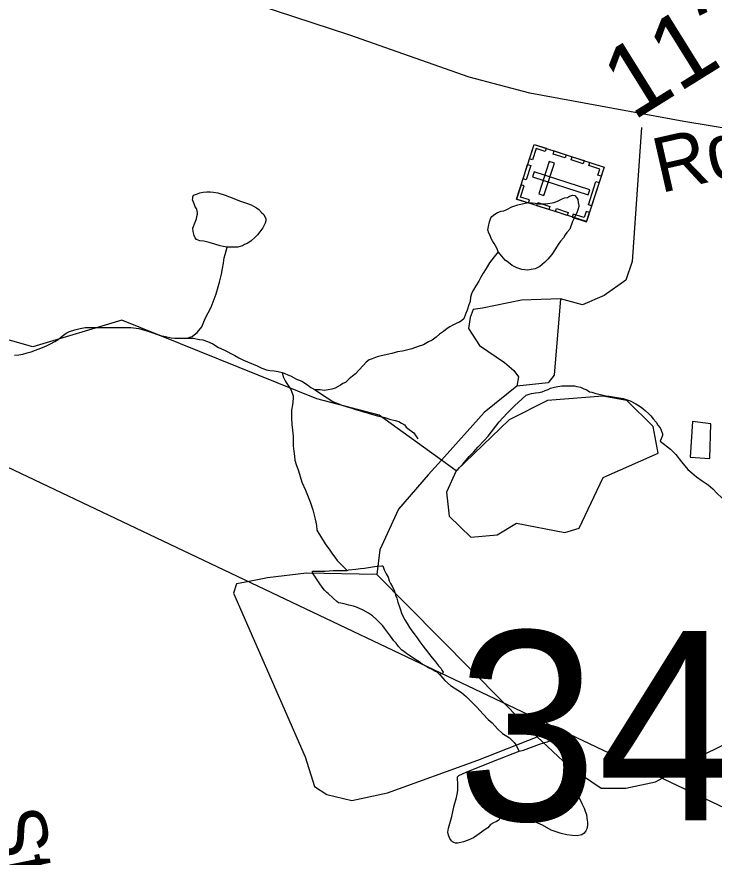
# Model space of a CAD drawing. Extents: x 2001466 to 31450019, y -30647475 to 847247.
# Drawn here: x 2043491 to 2045908, y 665604 to 668517 of the extents above; entities that cross this region are included whole.
import ezdxf

# ---------------------------------------------------------------- set-up
doc = ezdxf.new("R2010")
doc.units = 0
for name, color, linetype in [('Exist Cultural Cemetery CELL', 7, 'Continuous'), ('Exist Hydrographic Misc Water Feature', 7, 'Continuous'), ('Exist Road Non-System Type 51', 7, 'Continuous'), ('Exist Road Non-System Type 51 Label', 7, 'Continuous'), ('Exist Road Secondary Structure Standard Bridge Number Label', 7, 'Continuous'), ('Exist Road Secondary Type 51 Attributed', 7, 'Continuous'), ('Exist Road Secondary Type 51 Label', 7, 'Continuous'), ('Exist Road Secondary Type 51 Number Label', 7, 'Continuous'), ('Exist Utilities Electrical Transmission Line', 7, 'Continuous')]:
    doc.layers.add(name, color=color, linetype=linetype)

msp = doc.modelspace()

# ---------------------------------------------------------------- linework, layer by layer
at = {"layer": 'Exist Cultural Cemetery CELL'}
for points in [[(2045222.5, 667885.4), (2045283.5, 668074.9), (2045525.9, 667996.8), (2045464.8, 667807.4)], [(2045324.8, 668061.7), (2045321.3, 668050.9), (2045290.7, 668060.8), (2045278.2, 668022.1), (2045267.7, 668025.6), (2045283.6, 668075)], [(2045390.9, 668028.4), (2045349.6, 668041.7), (2045353.1, 668052.5), (2045394.3, 668039.3)], [(2045453.6, 668008.2), (2045412.4, 668021.5), (2045415.9, 668032.3), (2045457.1, 668019)], [(2045245.2, 667955.9), (2045261.1, 668005.2), (2045271.9, 668001.7), (2045256, 667952.4)], [(2045299.7, 667903.4), (2045317.5, 667897.7), (2045353.6, 668009.7), (2045335.8, 668015.5)], [(2045515.7, 667965.3), (2045504.8, 667968.8), (2045511.5, 667989.8), (2045473.1, 668002.2), (2045476.5, 668012.8), (2045525.9, 667996.8)], [(2045283.8, 667980.2), (2045278, 667962.4), (2045471.1, 667900.3), (2045476.8, 667918)], [(2045471.5, 667865.6), (2045497.5, 667946.3), (2045508.4, 667942.8), (2045482.4, 667862.1)], [(2045263.7, 667872.1), (2045267.2, 667882.9), (2045236.5, 667892.8), (2045249, 667931.4), (2045238.4, 667934.8), (2045222.5, 667885.4)], [(2045334.3, 667849.4), (2045293, 667862.7), (2045296.5, 667873.5), (2045337.8, 667860.2)], [(2045398.2, 667828.8), (2045357, 667842), (2045360.5, 667852.9), (2045401.7, 667839.6)], [(2045474.9, 667838.8), (2045464, 667842.4), (2045457.2, 667821.4), (2045418.8, 667833.8), (2045415.4, 667823.2), (2045464.8, 667807.3)]]:
    msp.add_lwpolyline(points, close=True, dxfattribs=at)
at = {"layer": 'Exist Hydrographic Misc Water Feature'}
msp.add_line((2045013.3, 666943.9), (2044962.2, 666980.8), dxfattribs=at)
for points in [[(2044962.2, 666980.8), (2044746.4, 667136.4), (2044530.4, 667193.3), (2043854.4, 667466.2), (2043546.4, 667374), (2042521.3, 667663.9), (2042362.4, 667739.2), (2042229.3, 667879.8), (2041929.4, 668040.1), (2041828.5, 668212.8), (2041762.4, 668256.7), (2041570.5, 668306.6), (2041187.5, 668294.7), (2041120.4, 668328.9)], [(2044219.2, 667719.4), (2044205.2, 667721.4), (2044195.2, 667723.4), (2044177.1, 667729.3), (2044157.2, 667735.3), (2044139.2, 667739.3), (2044125.3, 667741.2), (2044113.2, 667745.2), (2044109.3, 667751.2), (2044105.2, 667759.2), (2044101.3, 667773.2), (2044101.1, 667785.2), (2044109.1, 667805.2), (2044113, 667817.2), (2044115, 667825.2), (2044117.1, 667833.2), (2044117.1, 667839.3), (2044115, 667849.3), (2044113, 667853.3), (2044108.9, 667859.1), (2044105, 667869.2), (2044102.9, 667875.2), (2044099, 667883.2), (2044100.9, 667887.2), (2044100.9, 667893.2), (2044102.9, 667899.2), (2044113, 667903.2), (2044124.8, 667907.2), (2044136.7, 667909.2), (2044148.8, 667911.2), (2044160.7, 667911.3), (2044172.8, 667909.3), (2044186.8, 667907.3), (2044213, 667899.3), (2044243, 667887.4), (2044262.8, 667879.5), (2044293, 667869.6), (2044302.8, 667865.6), (2044310.8, 667861.6), (2044320.9, 667855.6), (2044328.9, 667849.6), (2044338.9, 667839.6), (2044346.9, 667831.7), (2044353.1, 667817.7), (2044353.1, 667809.7), (2044351, 667801.7), (2044343, 667785.7), (2044333, 667771.6), (2044325, 667761.6), (2044317.2, 667753.6), (2044301.2, 667739.6), (2044289.1, 667731.6), (2044279.3, 667727.6), (2044273.1, 667723.6), (2044257.1, 667719.5), (2044239.3, 667719.5), (2044219.2, 667719.4)], [(2045159.1, 667703.2), (2045155, 667713.2), (2045149.1, 667723.2), (2045145, 667731.1), (2045139, 667741.1), (2045134.9, 667749.1), (2045130.8, 667759.1), (2045126.9, 667767.1), (2045122.8, 667779.1), (2045124.9, 667791.1), (2045129, 667807.1), (2045132.9, 667821.1), (2045136.8, 667825.1), (2045146.8, 667833.2), (2045156.9, 667839.2), (2045168.8, 667843.2), (2045178.8, 667845.2), (2045188.9, 667849.2), (2045206.7, 667859.2), (2045226.8, 667865.2), (2045252.6, 667871.3), (2045266.6, 667873.4), (2045286.7, 667871.4), (2045298.6, 667869.5), (2045324.6, 667869.5), (2045352.7, 667873.5), (2045366.6, 667879.5), (2045378.7, 667885.6), (2045388.6, 667889.6), (2045398.6, 667891.6), (2045406.6, 667895.6), (2045416.7, 667899.6), (2045424.7, 667897.6), (2045430.6, 667891.6), (2045434.7, 667883.7), (2045436.6, 667873.7), (2045438.6, 667863.7), (2045438.6, 667859.7), (2045436.6, 667851.7), (2045432.9, 667841.7), (2045422.8, 667819.6), (2045416.9, 667807.6), (2045406.8, 667781.6), (2045397, 667769.6), (2045390.8, 667761.6), (2045384.9, 667751.6), (2045374.8, 667739.6), (2045366.8, 667727.6), (2045357, 667713.6), (2045345.1, 667693.5), (2045331, 667677.5), (2045319.1, 667665.5), (2045303.1, 667651.4), (2045287.1, 667643.4), (2045273.1, 667641.4), (2045261.2, 667639.4), (2045241.2, 667641.4), (2045223.1, 667647.3), (2045207.1, 667655.3), (2045195.2, 667665.3), (2045183.1, 667673.3), (2045171, 667687.2), (2045159.1, 667703.2)], [(2044081.8, 667403.2), (2044089.8, 667407.2), (2044097.8, 667409.2), (2044105.8, 667415.3), (2044115.8, 667423.3), (2044131.6, 667443.3), (2044143.7, 667471.3), (2044163.6, 667511.4), (2044181.4, 667557.4), (2044193.3, 667597.4), (2044199.5, 667625.4), (2044203.4, 667645.4), (2044207.3, 667663.4), (2044209.3, 667681.4), (2044213.2, 667693.4), (2044219.2, 667719.4)], [(2045159.1, 667703.2), (2045145, 667685.2), (2045129.2, 667665.1), (2045117.1, 667645.1), (2045107.3, 667629.1), (2045097.2, 667613.1), (2045091.3, 667601.1), (2045081.2, 667585), (2045073.2, 667571), (2045067.3, 667561.1), (2045063.4, 667545.1), (2045061.3, 667531.1), (2045057.4, 667519), (2045051.5, 667501), (2045045.3, 667487), (2045039.6, 667471), (2045033.4, 667465), (2045025.4, 667459), (2045015.6, 667454.9), (2044999.6, 667446.9), (2044991.6, 667442.9), (2044981.6, 667436.9), (2044969.5, 667426.9), (2044955.7, 667416.9), (2044943.6, 667406.8)], [(2043482, 667344.1), (2043498, 667346.2), (2043511.9, 667348.2), (2043526.1, 667352.2), (2043539.8, 667356.2), (2043555.8, 667362.2), (2043573.9, 667368.3), (2043594, 667376.4), (2043607.9, 667384.3), (2043621.9, 667392.3), (2043634, 667398.4), (2043647.9, 667410.4), (2043661.8, 667420.4), (2043673.7, 667426.5), (2043691.8, 667432.5), (2043709.8, 667436.5), (2043727.9, 667440.5), (2043749.8, 667440.6), (2043793.7, 667440.7), (2043821.8, 667440.7), (2043851.7, 667440.8), (2043885.8, 667440.8), (2043913.9, 667436.9), (2043941.7, 667429), (2043965.7, 667421), (2043987.9, 667413.1), (2044005.7, 667409.1), (2044025.8, 667405.1), (2044037.7, 667403.2), (2044057.8, 667403.2), (2044071.7, 667403.2), (2044081.8, 667403.2)], [(2044081.8, 667403.2), (2044101.9, 667403.3), (2044123.8, 667399.3), (2044135.7, 667397.4), (2044151.7, 667391.4), (2044169.8, 667383.4), (2044189.9, 667371.4), (2044207.7, 667363.5), (2044245.8, 667343.5), (2044260, 667335.5), (2044276, 667327.6), (2044289.9, 667321.6), (2044324, 667307.7), (2044339.9, 667299.7), (2044355.9, 667293.7), (2044367.8, 667291.8), (2044382, 667289.8), (2044395.9, 667287.9), (2044409.9, 667283.9)], [(2044943.6, 667406.8), (2044929.7, 667396.8), (2044917.6, 667390.8), (2044899.7, 667380.8), (2044881.7, 667374.8), (2044859.6, 667366.7), (2044827.8, 667358.6), (2044809.7, 667356.6), (2044789.8, 667350.6), (2044753.7, 667342.5), (2044739.8, 667338.5), (2044721.8, 667332.4), (2044711.7, 667328.4), (2044701.9, 667320.4), (2044691.8, 667310.4), (2044675.8, 667292.4), (2044663.9, 667280.3), (2044653.9, 667272.3), (2044642, 667262.3), (2044630.1, 667250.3), (2044620, 667246.2), (2044612.1, 667240.2), (2044604.1, 667236.3), (2044594, 667230.3), (2044582.1, 667226.2), (2044570, 667224.2), (2044556.1, 667222.1), (2044541.9, 667224.1), (2044524.1, 667224)], [(2044409.9, 667283.9), (2044427.9, 667277.9), (2044441.9, 667271.9), (2044460.1, 667261.9), (2044477.9, 667254), (2044498, 667242), (2044509.9, 667232), (2044524.1, 667224)], [(2044409.9, 667283.9), (2044414, 667269.9), (2044420.1, 667255.9), (2044424, 667249.9), (2044436.1, 667231.9), (2044440, 667225.9), (2044444.1, 667215.9), (2044448, 667203.9), (2044448.2, 667193.9), (2044446.2, 667171.9), (2044442.1, 667153.9), (2044442.1, 667139.9), (2044442.3, 667125.9), (2044444.3, 667103.9), (2044446.4, 667084), (2044448.4, 667064), (2044448.4, 667044), (2044448.4, 667030), (2044450.5, 667012), (2044452.5, 666994), (2044454.6, 666980), (2044458.5, 666966), (2044466.5, 666944.1), (2044478.6, 666904.1), (2044490.7, 666876.1), (2044502.8, 666848.1), (2044508.7, 666832.1), (2044516.7, 666808.1), (2044524.9, 666776.2), (2044527, 666766.2), (2044528.8, 666754.2), (2044530.9, 666738.2)], [(2045016.4, 666945.1), (2045024.4, 666955.1), (2045036.3, 666967.1), (2045046.4, 666979.1), (2045058.5, 666993.1), (2045074.2, 667009.2), (2045088.2, 667025.2), (2045110.3, 667049.2), (2045124.3, 667063.2), (2045162.2, 667113.3), (2045190.1, 667143.3), (2045215.9, 667169.4), (2045242, 667193.4), (2045255.9, 667205.4), (2045266, 667209.4), (2045274, 667211.5), (2045287.9, 667213.5), (2045299.8, 667215.5), (2045311.9, 667217.6), (2045321.9, 667221.6), (2045332, 667225.6), (2045340, 667229.6), (2045353.9, 667233.6), (2045365.8, 667235.6), (2045380, 667237.7), (2045391.9, 667237.7), (2045404, 667237.7), (2045415.9, 667237.8), (2045423.9, 667237.8), (2045431.9, 667235.8), (2045443.9, 667233.8), (2045455.8, 667227.8), (2045465.9, 667223.8), (2045475.9, 667217.9), (2045483.9, 667215.9), (2045497.9, 667211.9), (2045513.9, 667208), (2045531.9, 667204), (2045543.8, 667202), (2045577.8, 667196.1), (2045591.8, 667194.1), (2045605.9, 667190.2), (2045616, 667186.2), (2045635.9, 667176.1), (2045641.8, 667172.2), (2045653.9, 667164.2), (2045667.9, 667152.3), (2045680, 667142.3), (2045688, 667134.3), (2045696, 667124.3), (2045706, 667112.3), (2045712, 667102.4), (2045719.9, 667092.4), (2045724, 667084.4), (2045728.2, 667072.4), (2045728.2, 667066.4), (2045726.1, 667060.3), (2045724, 667054.3), (2045720.2, 667046.3)], [(2044524.1, 667224), (2044536, 667216.1), (2044566.1, 667196.2), (2044586.2, 667184.2), (2044620, 667170.2), (2044632.1, 667166.3), (2044652.2, 667160.3), (2044664.1, 667156.4), (2044678.1, 667152.4), (2044692.2, 667148.4), (2044706.2, 667144.4), (2044720.1, 667140.5), (2044740.2, 667134.5), (2044766, 667128.5), (2044782.2, 667122.5), (2044802.1, 667118.6), (2044814.2, 667114.6), (2044824.1, 667108.7), (2044834.1, 667102.7), (2044840.3, 667094.7), (2044850.3, 667086.8), (2044858.3, 667080.8), (2044866.3, 667074.8), (2044880.3, 667054.8)], [(2045013.3, 666943.9), (2044980.3, 666869.2), (2044989.3, 666786.9), (2045064.4, 666713.3), (2045155.4, 666721.3), (2045222.3, 666762.6), (2045389.4, 666729.6), (2045439.4, 666745), (2045522.5, 666920.5), (2045713.4, 667005.2), (2045696.4, 667097.4), (2045604.3, 667187.8), (2045521.5, 667202.7), (2045330.3, 667186.9), (2045196.5, 667120.7), (2045013.3, 666943.9)], [(2045832.1, 667114.5), (2045824.3, 666990.6), (2045892.2, 666986.7), (2045896.1, 667106.7), (2045832.1, 667114.5)], [(2045720.2, 667046.3), (2045756, 667018.4), (2045774.3, 667000.4), (2045794.2, 666974.5), (2045816.3, 666948.5), (2045830.3, 666936.6), (2045846.5, 666922.6), (2045866.4, 666908.6), (2045886.5, 666894.7), (2045902.4, 666880.7), (2045918.4, 666864.8), (2045932.6, 666850.8), (2045946.5, 666834.9), (2045958.4, 666820.8), (2045968.5, 666808.8), (2045982.4, 666792.9), (2046000.7, 666766.9), (2046012.6, 666750.9), (2046024.7, 666734.9)], [(2044530.9, 666738.2), (2044558.9, 666690.2), (2044574.9, 666668.3), (2044585, 666654.3), (2044593.2, 666644.3), (2044601.2, 666632.3), (2044611.2, 666622.4), (2044635.2, 666598.4)], [(2044947.7, 666245.1), (2044939.7, 666249.1), (2044929.7, 666255), (2044917.8, 666261), (2044907.7, 666267), (2044895.8, 666272.9), (2044885.6, 666281), (2044873.7, 666288.9), (2044861.6, 666296.9), (2044849.7, 666304.9), (2044841.7, 666310.8), (2044831.7, 666316.8), (2044823.7, 666322.8), (2044813.6, 666334.8), (2044805.6, 666346.7), (2044797.6, 666354.7), (2044785.5, 666370.7), (2044775.5, 666384.7), (2044765.4, 666398.7), (2044759.5, 666406.7), (2044751.5, 666414.7), (2044737.5, 666428.6), (2044723.4, 666440.6), (2044709.5, 666450.5), (2044691.4, 666460.5), (2044667.4, 666470.5), (2044657.4, 666474.5), (2044641.4, 666478.4), (2044625.4, 666482.4), (2044613.3, 666484.4), (2044605.3, 666486.4), (2044599.3, 666490.4), (2044587.4, 666502.3), (2044569.2, 666518.3), (2044565.3, 666522.3), (2044557.3, 666530.3), (2044549.3, 666540.3), (2044541.3, 666552.2), (2044533.3, 666562.2), (2044527.2, 666572.2), (2044523.3, 666578.2), (2044517.1, 666588.2), (2044515.1, 666596.2), (2044559.1, 666596.2), (2044587, 666598.3), (2044613.1, 666598.4), (2044635.2, 666598.4)], [(2044635.2, 666598.4), (2044641.2, 666600.4), (2044665.2, 666602.4), (2044681.2, 666604.5), (2044695.1, 666606.5), (2044723.2, 666610.6), (2044739.2, 666612.6), (2044755.2, 666614.6), (2044759.1, 666614.6), (2044763.2, 666600.6), (2044771.2, 666586.7), (2044777.1, 666574.7), (2044781.2, 666562.7), (2044785.3, 666552.7), (2044793.3, 666538.7), (2044799.3, 666526.8), (2044803.2, 666512.8), (2044807.3, 666502.7), (2044811.4, 666488.7), (2044819.4, 666464.7), (2044825.3, 666446.8), (2044835.4, 666426.8), (2044843.6, 666414.8), (2044851.6, 666400.9), (2044863.4, 666384.9), (2044877.6, 666364.9), (2044887.4, 666350.9), (2044897.7, 666336.9), (2044905.7, 666326.9), (2044925.6, 666301), (2044941.6, 666281.1), (2044951.8, 666267.1), (2044959.8, 666259.1), (2044963.7, 666253.1), (2044965.8, 666249.1), (2044967.8, 666245.1), (2044965.8, 666241.1), (2044955.8, 666237.1), (2044947.7, 666245.1)], [(2044947.7, 666245.1), (2044955.8, 666237.1), (2044959.8, 666233.1), (2044973.8, 666217.1), (2044993.9, 666199.1)], [(2044993.9, 666199.1), (2045031.8, 666175.2), (2045047.8, 666161.3), (2045067.9, 666141.3), (2045085.9, 666123.3), (2045106, 666101.4), (2045124.1, 666081.4), (2045138, 666069.5), (2045156.1, 666049.5), (2045174.1, 666033.5), (2045198.1, 666017.6)], [(2045198.1, 666017.6), (2045208.1, 666007.6), (2045214.1, 666001.6), (2045220, 665993.6), (2045232.1, 665971.6)], [(2045232.1, 665971.6), (2045246.1, 665975.6), (2045302.1, 665995.7), (2045332.2, 666005.8), (2045352.1, 666011.8), (2045358, 666011.9), (2045366, 666007.9), (2045376.1, 665999.9), (2045382, 665989.9), (2045390, 665973.9), (2045396.2, 665958), (2045400.3, 665940), (2045402.3, 665920), (2045404.2, 665902), (2045406.4, 665885.9), (2045410.3, 665870), (2045416.3, 665854), (2045424.3, 665838), (2045432.3, 665824), (2045440.5, 665808.1), (2045450.5, 665788.1), (2045456.5, 665774.1), (2045460.6, 665764.1), (2045464.5, 665752.1), (2045466.5, 665740.1), (2045468.6, 665726.1), (2045468.6, 665714.1), (2045466.5, 665702.2), (2045462.6, 665696.2), (2045456.7, 665688.1), (2045448.7, 665682.1), (2045442.7, 665680.1), (2045432.7, 665678.1), (2045416.7, 665680), (2045396.8, 665682), (2045376.7, 665686), (2045356.6, 665693.9), (2045342.7, 665697.9), (2045312.5, 665715.8), (2045296.5, 665721.8), (2045276.6, 665731.8), (2045260.6, 665737.7), (2045238.7, 665743.7), (2045224.5, 665749.6), (2045214.7, 665749.6), (2045202.6, 665751.6), (2045192.6, 665751.6), (2045180.7, 665747.6), (2045168.6, 665741.6), (2045158.5, 665731.5), (2045152.6, 665727.5), (2045142.5, 665723.5), (2045132.7, 665717.5), (2045122.6, 665705.5), (2045110.7, 665697.4), (2045100.7, 665691.4), (2045084.7, 665679.4), (2045072.8, 665671.4), (2045064.8, 665667.4), (2045054.8, 665663.4), (2045038.8, 665657.3), (2045018.9, 665653.3), (2045010.9, 665653.2), (2045004.9, 665655.2), (2045000.8, 665657.2), (2044996.7, 665661.2), (2044990.8, 665669.2), (2044986.7, 665681.2), (2044984.6, 665691.2), (2044986.7, 665705.2), (2044998.6, 665745.3), (2045006.6, 665783.3), (2045014.6, 665811.2), (2045016.4, 665823.2), (2045018.5, 665835.2), (2045018.5, 665847.3), (2045018.5, 665861.3), (2045018.3, 665875.3), (2045018.3, 665883.3), (2045022.4, 665887.3), (2045048.4, 665899.3), (2045142.3, 665937.5), (2045232.1, 665971.6)]]:
    msp.add_lwpolyline(points, dxfattribs=at)
at = {"layer": 'Exist Road Non-System Type 51'}
for p, q in [((2045173.5, 666143.8), (2044737.9, 666583.8)), ((2045294.1, 666022), (2045173.5, 666143.8))]:
    msp.add_line(p, q, dxfattribs=at)
for points in [[(2045655.9, 668134.3), (2045623.5, 667669.7), (2045601.9, 667604.9), (2045526.3, 667550.9), (2045450.7, 667518.5), (2045375.1, 667540.1)], [(2045375.1, 667540.1), (2045240.1, 667534.7), (2045105.1, 667507.7), (2045072.7, 667502.3), (2045061.9, 667475.2), (2045056.5, 667437.4), (2045094.3, 667378), (2045180.7, 667318.6), (2045213.1, 667291.6), (2045229.3, 667270), (2045223.9, 667237.5)], [(2045375.1, 667540.1), (2045353.5, 667275.4), (2045331.9, 667248.3), (2045223.9, 667237.5)], [(2045223.9, 667237.5), (2045110.5, 667145.7), (2044962.2, 666980.8)], [(2044962.2, 666980.8), (2044916.1, 666929.6), (2044813.5, 666810.7), (2044748.7, 666670.3), (2044737.9, 666583.8)], [(2044737.9, 666583.8), (2044494.9, 666589.2), (2044359.9, 666573), (2044296.2, 666560.3)], [(2044296.2, 666560.3), (2044251.9, 666551.4), (2044241.1, 666519), (2044489.5, 665951.8), (2044521.9, 665849.1), (2044565.1, 665822.1), (2044651.5, 665800.5), (2044775.7, 665827.5), (2045088.9, 665941), (2045294.1, 666022)], [(2045294.1, 666022), (2045402.1, 665919.3), (2045450.7, 665886.9), (2045515.5, 665843.7), (2045601.9, 665843.7), (2045704.5, 665865.3), (2045729.8, 665879.7)], [(2045729.8, 665879.7), (2045855.7, 665951.8), (2045942.1, 665995), (2046050.1, 666027.4), (2046136.5, 666027.4), (2046206.7, 665995), (2046255.3, 665919.3), (2046298.5, 665908.5), (2046357.9, 665919.3), (2046428.1, 665984.2), (2046460.5, 666011.2), (2046622.5, 665984.2)]]:
    msp.add_lwpolyline(points, dxfattribs=at)
at = {"layer": 'Exist Road Secondary Type 51 Attributed'}
msp.add_lwpolyline([(2047420.9, 668051.6), (2046969, 668061), (2046413.8, 668075.8), (2046167.8, 668094.8), (2045802.6, 668154), (2045268.5, 668253.3), (2045058.4, 668308.2), (2044644.6, 668454), (2044002.8, 668665.3), (2043102.4, 668923), (2042428.9, 669113.1), (2041642.5, 669316), (2041375.5, 669363.9), (2040930.6, 669438.5), (2040675.4, 669476.9), (2040612.2, 669494.4), (2040566.4, 669515.2)], dxfattribs=at)
at = {"layer": 'Exist Utilities Electrical Transmission Line'}
msp.add_lwpolyline([(2049560.3, 664054.6), (2040710.9, 668262.4), (2038924.4, 668808.4)], dxfattribs=at)

# ---------------------------------------------------------------- texts
at = {"layer": 'Exist Road Non-System Type 51 Label'}
msp.add_text('Starlight Cir.', height=190, rotation=281.5703, dxfattribs=at).set_placement((2043390.6, 665756.2))
at = {"layer": 'Exist Road Secondary Structure Standard Bridge Number Label'}
msp.add_text('340', height=656.17, dxfattribs=at).set_placement((2045015, 665731.7))
at = {"layer": 'Exist Road Secondary Type 51 Label'}
msp.add_text('Rd.', height=190, rotation=12.8013, dxfattribs=at).set_placement((2045721.1, 667905.8))
at = {"layer": 'Exist Road Secondary Type 51 Number Label'}
msp.add_text('1123', height=250, rotation=31.918, dxfattribs=at).set_placement((2045625.9, 668154.9))

doc.saveas('drawing.dxf')
